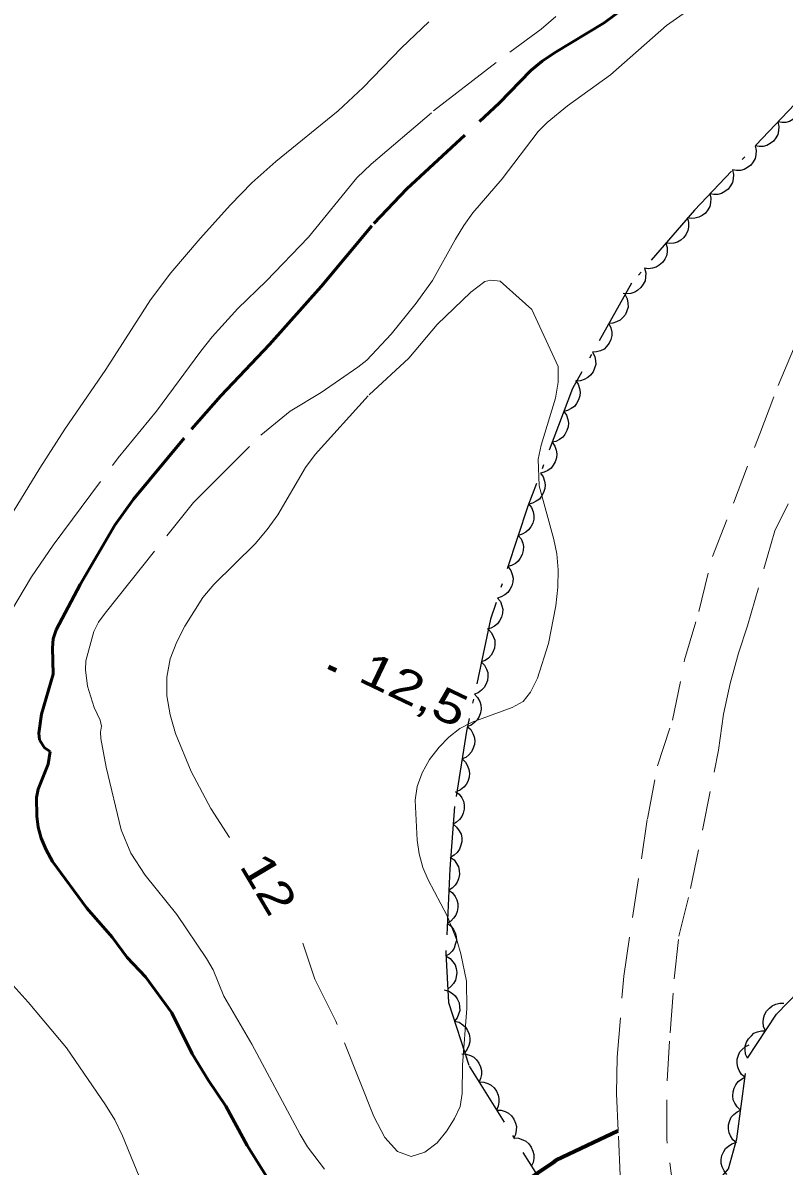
# Model space of a CAD drawing. Extents: x 355726 to 357533, y 5103782 to 5105258.
# Drawn here: x 355833.7 to 355868.2, y 5104430.3 to 5104482.3 of the extents above; entities that cross this region are included whole.
import ezdxf
from ezdxf.enums import TextEntityAlignment as Align

# ---------------------------------------------------------------- set-up
doc = ezdxf.new("R2010")
doc.units = 0
doc.header["$LTSCALE"] = 0.6
for name, pattern in [('DOT_DASHED', [7.7, 5, -1.2, 0.3, -1.2]), ('LONG_DASHED', [7.5, 6, -1.5]), ('MEDIUM_DASHED', [4.5, 3, -1.5])]:
    doc.linetypes.add(name, pattern=pattern)
for name, color, linetype, lineweight in [('1', 7, 'LONG_DASHED', 53), ('19', 7, 'Continuous', 13), ('2', 7, 'LONG_DASHED', 13), ('22', 7, 'Continuous', 13), ('3', 7, 'Continuous', 140), ('44', 7, 'Continuous', 25)]:
    doc.layers.add(name, color=color, linetype=linetype, lineweight=lineweight)

msp = doc.modelspace()

# ---------------------------------------------------------------- linework, layer by layer
at = {"layer": '1'}
msp.add_lwpolyline([(355834.9, 5104449.17), (355834.65, 5104449.33), (355834.42, 5104449.69), (355834.38, 5104450), (355834.5, 5104450.87), (355835.04, 5104452.68), (355835, 5104453.88), (355835.04, 5104454.29), (355835.17, 5104454.7), (355836.26, 5104456.76), (355837.84, 5104459.46), (355838.69, 5104460.63), (355841.33, 5104463.82), (355842.65, 5104465.33), (355844.87, 5104467.67), (355847.21, 5104470.3), (355849.6, 5104473.17), (355851.1, 5104474.74), (355855.3, 5104478.63), (355856.74, 5104480.12), (355857.26, 5104480.55), (355857.82, 5104480.93), (355860.08, 5104482.28), (355862.08, 5104483.79)], dxfattribs=at)
at = {"layer": '1', "linetype": 'Continuous'}
msp.add_lwpolyline([(355844.86, 5104429.63), (355843.85, 5104431.26), (355842.88, 5104433.05), (355842.09, 5104434.21), (355841.35, 5104435.42), (355840.43, 5104437.29), (355839.23, 5104438.93), (355838.4, 5104439.8), (355837.72, 5104440.72), (355836.57, 5104442.05), (355835.01, 5104444.17), (355834.72, 5104444.7), (355834.49, 5104445.22), (355834.35, 5104445.73), (355834.29, 5104446.22), (355834.28, 5104447.07), (355834.35, 5104447.45), (355834.81, 5104448.59), (355834.9, 5104449.17)], dxfattribs=at)
at = {"layer": '19', "linetype": 'MEDIUM_DASHED'}
for points in [[(355870.09, 5104408.75), (355868.05, 5104412.41), (355864.88, 5104417.65), (355864.08, 5104419.57), (355862.64, 5104423.33), (355861.99, 5104424.98), (355861.43, 5104426.97), (355860.8, 5104429.89), (355860.71, 5104431.93), (355860.63, 5104433.62), (355860.67, 5104435.27), (355860.96, 5104438.95), (355862.04, 5104446.11), (355862.5, 5104448.51), (355863.18, 5104450.59), (355863.73, 5104453.33), (355864.37, 5104455.53), (355864.99, 5104458.03), (355865.95, 5104460.45), (355867.14, 5104463.61), (355867.98, 5104465.8), (355869.15, 5104468.59)], [(355871.35, 5104411.24), (355868.21, 5104416.55), (355865.56, 5104421.49), (355863.97, 5104426.03), (355863.28, 5104428.68), (355862.92, 5104431.54), (355862.93, 5104434.2), (355863.07, 5104436.38), (355863.26, 5104438.83), (355863.47, 5104440.78), (355864, 5104442.94), (355865.27, 5104449.22), (355865.5, 5104450.86), (355865.8, 5104452.26), (355866.17, 5104453.63), (355866.58, 5104454.88), (355867.83, 5104459.2), (355868.43, 5104460.43)]]:
    msp.add_lwpolyline(points, dxfattribs=at)
at = {"layer": '2'}
for points in [[(355837.24, 5104450.32), (355837.17, 5104450.59), (355836.9, 5104451.17), (355836.59, 5104452.13), (355836.5, 5104452.88), (355836.52, 5104453.29), (355836.88, 5104454.62), (355837.1, 5104455.04), (355837.4, 5104455.45), (355841.41, 5104460.48), (355844.47, 5104463.55), (355845.8, 5104464.63), (355847.22, 5104465.49), (355848.88, 5104466.63), (355849.29, 5104466.95), (355850.4, 5104468.13), (355851.53, 5104469.54), (355852.27, 5104470.57), (355853.32, 5104472.46), (355853.69, 5104473.08), (355854.1, 5104473.65), (355855.44, 5104475.19), (355857.07, 5104477.34), (355857.49, 5104477.75), (355858.41, 5104478.51), (355860.36, 5104479.92), (355862.91, 5104482.17), (355864.11, 5104483.01)], [(355832.86, 5104455.09), (355834.05, 5104457.11), (355835.04, 5104458.55), (355837.99, 5104462.51), (355839.73, 5104464.63), (355841.74, 5104467.37), (355842.26, 5104468.01), (355843.43, 5104469.3), (355844.72, 5104470.55), (355846.64, 5104472.55), (355848.84, 5104475.24), (355849.48, 5104475.87), (355852.32, 5104478.28), (355855.79, 5104480.96), (355857.21, 5104482), (355857.87, 5104482.58)], [(355843.05, 5104445.25), (355842.2, 5104446.58), (355841.3, 5104448.26), (355840.59, 5104449.98), (355840.35, 5104450.83), (355840.2, 5104451.69), (355840.2, 5104452.55), (355840.35, 5104453.38), (355840.66, 5104454.15), (355841.02, 5104454.86), (355841.83, 5104456.16), (355842.34, 5104456.75), (355844.22, 5104458.61), (355844.76, 5104459.26), (355845.25, 5104459.93), (355846.5, 5104462.08), (355846.94, 5104462.66), (355849.4, 5104465.38), (355851.19, 5104467.05), (355852.48, 5104468.58), (355854.01, 5104470.05), (355854.65, 5104470.53), (355854.92, 5104470.59), (355855.35, 5104470.55), (355856.78, 5104469.25), (355857.98, 5104466.66), (355857.98, 5104465.96), (355857.86, 5104465.23), (355857.21, 5104463.09), (355857.07, 5104462.45), (355857.12, 5104461.24), (355857.78, 5104458.8), (355857.92, 5104458.15), (355857.98, 5104457.43), (355857.97, 5104456.63), (355857.87, 5104455.79), (355857.54, 5104454.07), (355857.04, 5104452.5), (355856.72, 5104451.87), (355856.4, 5104451.44), (355855.9, 5104451.16), (355854.08, 5104450.5), (355853.51, 5104450.21), (355853.02, 5104449.82), (355852.57, 5104449.36), (355852.14, 5104448.8), (355851.81, 5104448.2), (355851.57, 5104447.57), (355851.48, 5104446.95), (355851.58, 5104445.13), (355851.67, 5104444.51), (355851.83, 5104443.9), (355852.08, 5104443.33), (355852.94, 5104441.7), (355853.39, 5104440.55), (355853.56, 5104439.97), (355853.82, 5104438.73), (355853.83, 5104437.48), (355853.64, 5104434.91), (355853.62, 5104433.62), (355853.53, 5104433.03), (355853.28, 5104432.48), (355852.93, 5104431.93), (355852.48, 5104431.38), (355851.92, 5104430.96), (355851.3, 5104430.76), (355850.68, 5104430.99), (355850.11, 5104431.62), (355849.61, 5104432.58), (355847.88, 5104436.91), (355846.92, 5104438.82), (355846.38, 5104440.46)], [(355839.39, 5104428.76), (355838.19, 5104431.7), (355837.84, 5104432.42), (355837.42, 5104433.11), (355835.65, 5104435.69), (355833.9, 5104437.78), (355832.95, 5104438.84)]]:
    msp.add_lwpolyline(points, dxfattribs=at)
at = {"layer": '2', "linetype": 'Continuous'}
for points in [[(355833.06, 5104459.78), (355834.43, 5104462.04), (355835.56, 5104463.82), (355837.43, 5104466.53), (355839.46, 5104469.7), (355840.39, 5104470.92), (355841.72, 5104472.49), (355843.09, 5104474.01), (355844.06, 5104475.01), (355845.15, 5104475.98), (355847.98, 5104478.28), (355849.12, 5104479.34), (355850.87, 5104481.15), (355852.11, 5104482.33)], [(355847.36, 5104430.18), (355846.6, 5104431.2), (355846.26, 5104431.76), (355844.07, 5104435.87), (355842.79, 5104438.05), (355842.31, 5104439.24), (355842.01, 5104439.76), (355840.66, 5104441.75), (355839.21, 5104443.55), (355838.57, 5104444.54), (355838.13, 5104445.61), (355837.44, 5104448.46), (355837.21, 5104449.76), (355837.19, 5104450.04), (355837.24, 5104450.32)]]:
    msp.add_lwpolyline(points, dxfattribs=at)
at = {"layer": '22', "linetype": 'LONG_DASHED', "lineweight": 70}
msp.add_lwpolyline([(355838.96, 5104422.73), (355839, 5104422.75), (355839.51, 5104422.91), (355840.83, 5104423.51), (355841.6, 5104423.88), (355842.93, 5104424.41), (355844.07, 5104424.84), (355845.34, 5104425.26), (355846.48, 5104425.68), (355847.24, 5104425.99), (355848.13, 5104426.26), (355848.78, 5104426.41), (355850.11, 5104426.9), (355850.82, 5104427.2), (355852.09, 5104427.51), (355853.44, 5104427.79), (355854.06, 5104427.88), (355854.45, 5104428.04), (355855.26, 5104428.66), (355855.91, 5104429.2), (355857.13, 5104430.07), (355857.75, 5104430.48), (355857.89, 5104430.59), (355860.71, 5104431.93)], dxfattribs=at)
at = {"layer": '3'}
msp.add_line((355847.54, 5104453.02), (355847.9, 5104452.85), dxfattribs=at)
at = {"layer": '44', "linetype": 'DOT_DASHED'}
msp.add_lwpolyline([(355869.03, 5104478.9), (355864.17, 5104473.77), (355861.32, 5104470.45), (355858.63, 5104465.67), (355856.61, 5104460.32), (355854.91, 5104455.18), (355853.82, 5104450.09), (355853.27, 5104446.66), (355853.06, 5104443.83), (355852.88, 5104440), (355853, 5104437.76), (355853.94, 5104434.87), (355856.95, 5104430.03), (355858.64, 5104428.48), (355860.37, 5104427.7), (355862.61, 5104427.82), (355864.58, 5104428.87), (355865.72, 5104430.19), (355866.1, 5104431.56), (355866.58, 5104435.22), (355867.9, 5104437.23), (355870.74, 5104440.15)], dxfattribs=at)
at = {"layer": '44'}
for points in [[(355869, 5104478.87), (355869.04, 5104478.66), (355869.03, 5104478.46), (355868.99, 5104478.3), (355868.91, 5104478.15), (355868.8, 5104478), (355868.64, 5104477.89), (355868.5, 5104477.8), (355868.33, 5104477.76), (355868.15, 5104477.75), (355867.97, 5104477.78)], [(355867.97, 5104477.78), (355868.01, 5104477.57), (355868, 5104477.37), (355867.96, 5104477.21), (355867.88, 5104477.06), (355867.76, 5104476.91), (355867.61, 5104476.8), (355867.47, 5104476.71), (355867.3, 5104476.67), (355867.11, 5104476.66), (355866.94, 5104476.69)], [(355866.94, 5104476.69), (355866.98, 5104476.49), (355866.97, 5104476.28), (355866.93, 5104476.12), (355866.85, 5104475.97), (355866.73, 5104475.82), (355866.58, 5104475.71), (355866.44, 5104475.62), (355866.27, 5104475.58), (355866.08, 5104475.57), (355865.9, 5104475.6)], [(355865.9, 5104475.6), (355865.95, 5104475.4), (355865.93, 5104475.19), (355865.9, 5104475.03), (355865.82, 5104474.88), (355865.7, 5104474.73), (355865.55, 5104474.62), (355865.41, 5104474.53), (355865.24, 5104474.49), (355865.05, 5104474.48), (355864.87, 5104474.51)], [(355864.87, 5104474.51), (355864.92, 5104474.31), (355864.9, 5104474.11), (355864.87, 5104473.94), (355864.78, 5104473.79), (355864.67, 5104473.64), (355864.52, 5104473.53), (355864.38, 5104473.45), (355864.2, 5104473.41), (355864.02, 5104473.39), (355863.84, 5104473.42)], [(355863.86, 5104473.41), (355863.91, 5104473.21), (355863.91, 5104473), (355863.88, 5104472.84), (355863.8, 5104472.68), (355863.7, 5104472.53), (355863.55, 5104472.41), (355863.41, 5104472.32), (355863.24, 5104472.27), (355863.06, 5104472.25), (355862.88, 5104472.27)], [(355862.88, 5104472.27), (355862.94, 5104472.07), (355862.93, 5104471.86), (355862.9, 5104471.7), (355862.83, 5104471.54), (355862.72, 5104471.39), (355862.57, 5104471.27), (355862.44, 5104471.18), (355862.27, 5104471.13), (355862.08, 5104471.11), (355861.9, 5104471.13)], [(355861.9, 5104471.13), (355861.96, 5104470.93), (355861.95, 5104470.73), (355861.93, 5104470.56), (355861.85, 5104470.41), (355861.74, 5104470.26), (355861.6, 5104470.13), (355861.46, 5104470.04), (355861.29, 5104469.99), (355861.11, 5104469.97), (355860.93, 5104469.99)], [(355861.02, 5104469.93), (355861.12, 5104469.74), (355861.15, 5104469.54), (355861.16, 5104469.37), (355861.11, 5104469.2), (355861.04, 5104469.03), (355860.92, 5104468.89), (355860.8, 5104468.77), (355860.64, 5104468.69), (355860.47, 5104468.63), (355860.29, 5104468.62)], [(355860.29, 5104468.62), (355860.38, 5104468.43), (355860.42, 5104468.23), (355860.42, 5104468.07), (355860.38, 5104467.9), (355860.3, 5104467.73), (355860.18, 5104467.58), (355860.07, 5104467.46), (355859.91, 5104467.38), (355859.73, 5104467.33), (355859.55, 5104467.31)], [(355859.55, 5104467.31), (355859.65, 5104467.12), (355859.68, 5104466.92), (355859.69, 5104466.76), (355859.64, 5104466.59), (355859.57, 5104466.42), (355859.45, 5104466.27), (355859.33, 5104466.16), (355859.17, 5104466.08), (355859, 5104466.02), (355858.82, 5104466)], [(355858.77, 5104466.03), (355858.89, 5104465.86), (355858.95, 5104465.66), (355858.98, 5104465.5), (355858.96, 5104465.33), (355858.91, 5104465.15), (355858.82, 5104464.98), (355858.72, 5104464.85), (355858.58, 5104464.75), (355858.41, 5104464.67), (355858.24, 5104464.62)], [(355858.24, 5104464.62), (355858.36, 5104464.45), (355858.42, 5104464.26), (355858.45, 5104464.1), (355858.43, 5104463.92), (355858.38, 5104463.75), (355858.29, 5104463.58), (355858.19, 5104463.45), (355858.05, 5104463.35), (355857.88, 5104463.26), (355857.71, 5104463.22)], [(355857.71, 5104463.22), (355857.83, 5104463.05), (355857.89, 5104462.86), (355857.92, 5104462.7), (355857.9, 5104462.52), (355857.85, 5104462.34), (355857.76, 5104462.18), (355857.66, 5104462.05), (355857.52, 5104461.94), (355857.35, 5104461.86), (355857.18, 5104461.82)], [(355857.18, 5104461.82), (355857.3, 5104461.65), (355857.36, 5104461.45), (355857.39, 5104461.29), (355857.37, 5104461.12), (355857.32, 5104460.94), (355857.23, 5104460.77), (355857.13, 5104460.64), (355856.99, 5104460.54), (355856.82, 5104460.46), (355856.65, 5104460.41)], [(355856.64, 5104460.42), (355856.77, 5104460.25), (355856.84, 5104460.06), (355856.88, 5104459.9), (355856.87, 5104459.72), (355856.83, 5104459.54), (355856.74, 5104459.38), (355856.64, 5104459.24), (355856.51, 5104459.13), (355856.34, 5104459.04), (355856.17, 5104458.99)], [(355856.17, 5104458.99), (355856.3, 5104458.83), (355856.37, 5104458.64), (355856.41, 5104458.48), (355856.4, 5104458.3), (355856.35, 5104458.12), (355856.26, 5104457.95), (355856.17, 5104457.82), (355856.04, 5104457.71), (355855.87, 5104457.62), (355855.7, 5104457.57)], [(355855.7, 5104457.57), (355855.83, 5104457.4), (355855.9, 5104457.21), (355855.94, 5104457.05), (355855.93, 5104456.88), (355855.88, 5104456.7), (355855.79, 5104456.53), (355855.7, 5104456.39), (355855.56, 5104456.28), (355855.4, 5104456.19), (355855.23, 5104456.14)], [(355855.23, 5104456.14), (355855.36, 5104455.98), (355855.43, 5104455.79), (355855.47, 5104455.63), (355855.45, 5104455.45), (355855.41, 5104455.27), (355855.32, 5104455.1), (355855.23, 5104454.97), (355855.09, 5104454.86), (355854.93, 5104454.77), (355854.76, 5104454.72)], [(355854.81, 5104454.71), (355854.95, 5104454.56), (355855.05, 5104454.37), (355855.1, 5104454.22), (355855.11, 5104454.04), (355855.09, 5104453.86), (355855.01, 5104453.68), (355854.94, 5104453.54), (355854.81, 5104453.41), (355854.66, 5104453.31), (355854.49, 5104453.24)], [(355854.49, 5104453.24), (355854.64, 5104453.09), (355854.73, 5104452.91), (355854.79, 5104452.75), (355854.79, 5104452.58), (355854.77, 5104452.39), (355854.7, 5104452.21), (355854.62, 5104452.07), (355854.5, 5104451.95), (355854.35, 5104451.84), (355854.18, 5104451.77)], [(355854.18, 5104451.77), (355854.32, 5104451.62), (355854.42, 5104451.44), (355854.47, 5104451.28), (355854.48, 5104451.11), (355854.46, 5104450.93), (355854.39, 5104450.75), (355854.31, 5104450.6), (355854.18, 5104450.48), (355854.03, 5104450.37), (355853.87, 5104450.31)], [(355853.85, 5104450.31), (355854.01, 5104450.16), (355854.11, 5104449.99), (355854.17, 5104449.84), (355854.19, 5104449.66), (355854.18, 5104449.48), (355854.11, 5104449.29), (355854.05, 5104449.15), (355853.93, 5104449.02), (355853.78, 5104448.9), (355853.62, 5104448.83)], [(355853.62, 5104448.83), (355853.77, 5104448.68), (355853.87, 5104448.51), (355853.93, 5104448.35), (355853.95, 5104448.18), (355853.94, 5104448), (355853.88, 5104447.81), (355853.81, 5104447.67), (355853.69, 5104447.54), (355853.54, 5104447.42), (355853.38, 5104447.35)], [(355853.32, 5104447.35), (355853.49, 5104447.22), (355853.6, 5104447.06), (355853.68, 5104446.91), (355853.71, 5104446.74), (355853.71, 5104446.55), (355853.67, 5104446.37), (355853.61, 5104446.21), (355853.5, 5104446.07), (355853.37, 5104445.95), (355853.21, 5104445.86)], [(355853.21, 5104445.86), (355853.37, 5104445.73), (355853.49, 5104445.56), (355853.57, 5104445.41), (355853.6, 5104445.24), (355853.6, 5104445.06), (355853.55, 5104444.87), (355853.5, 5104444.72), (355853.39, 5104444.58), (355853.26, 5104444.45), (355853.1, 5104444.36)], [(355853.08, 5104444.36), (355853.25, 5104444.24), (355853.37, 5104444.07), (355853.45, 5104443.93), (355853.49, 5104443.76), (355853.5, 5104443.57), (355853.46, 5104443.38), (355853.4, 5104443.23), (355853.3, 5104443.09), (355853.17, 5104442.96), (355853.01, 5104442.86)], [(355853.01, 5104442.86), (355853.18, 5104442.74), (355853.3, 5104442.57), (355853.38, 5104442.43), (355853.42, 5104442.26), (355853.43, 5104442.07), (355853.39, 5104441.89), (355853.33, 5104441.73), (355853.23, 5104441.59), (355853.1, 5104441.46), (355852.94, 5104441.36)], [(355852.94, 5104441.36), (355853.11, 5104441.24), (355853.23, 5104441.08), (355853.31, 5104440.93), (355853.35, 5104440.76), (355853.36, 5104440.57), (355853.31, 5104440.39), (355853.26, 5104440.23), (355853.16, 5104440.09), (355853.03, 5104439.96), (355852.87, 5104439.87)], [(355852.89, 5104439.87), (355853.07, 5104439.76), (355853.2, 5104439.61), (355853.3, 5104439.47), (355853.35, 5104439.3), (355853.38, 5104439.12), (355853.35, 5104438.93), (355853.32, 5104438.77), (355853.23, 5104438.62), (355853.11, 5104438.48), (355852.97, 5104438.37)], [(355852.81, 5104438.34), (355853.01, 5104438.28), (355853.18, 5104438.17), (355853.31, 5104438.06), (355853.4, 5104437.92), (355853.48, 5104437.75), (355853.5, 5104437.56), (355853.51, 5104437.39), (355853.46, 5104437.22), (355853.39, 5104437.06), (355853.28, 5104436.91)], [(355867.4, 5104436.47), (355867.32, 5104436.67), (355867.3, 5104436.87), (355867.31, 5104437.03), (355867.36, 5104437.2), (355867.45, 5104437.36), (355867.58, 5104437.5), (355867.71, 5104437.61), (355867.87, 5104437.68), (355868.05, 5104437.72), (355868.23, 5104437.73)], [(355853.28, 5104436.91), (355853.48, 5104436.86), (355853.65, 5104436.74), (355853.77, 5104436.64), (355853.87, 5104436.49), (355853.94, 5104436.32), (355853.97, 5104436.13), (355853.97, 5104435.97), (355853.93, 5104435.8), (355853.85, 5104435.63), (355853.74, 5104435.49)], [(355866.58, 5104435.22), (355866.5, 5104435.41), (355866.48, 5104435.62), (355866.48, 5104435.78), (355866.54, 5104435.95), (355866.63, 5104436.11), (355866.76, 5104436.25), (355866.88, 5104436.36), (355867.04, 5104436.43), (355867.22, 5104436.47), (355867.4, 5104436.47)], [(355866.47, 5104434.36), (355866.31, 5104434.49), (355866.2, 5104434.67), (355866.14, 5104434.82), (355866.11, 5104434.99), (355866.12, 5104435.18), (355866.18, 5104435.36), (355866.24, 5104435.51), (355866.36, 5104435.64), (355866.5, 5104435.76), (355866.66, 5104435.84)], [(355853.6, 5104435.42), (355853.81, 5104435.41), (355854, 5104435.35), (355854.15, 5104435.27), (355854.27, 5104435.15), (355854.38, 5104435), (355854.46, 5104434.83), (355854.5, 5104434.67), (355854.5, 5104434.49), (355854.46, 5104434.31), (355854.39, 5104434.15)], [(355854.39, 5104434.15), (355854.6, 5104434.14), (355854.79, 5104434.07), (355854.94, 5104434), (355855.07, 5104433.88), (355855.18, 5104433.73), (355855.25, 5104433.55), (355855.29, 5104433.4), (355855.29, 5104433.22), (355855.25, 5104433.04), (355855.18, 5104432.87)], [(355866.27, 5104432.87), (355866.12, 5104433.01), (355866.01, 5104433.18), (355865.94, 5104433.33), (355865.92, 5104433.51), (355865.93, 5104433.69), (355865.98, 5104433.87), (355866.05, 5104434.02), (355866.16, 5104434.16), (355866.31, 5104434.27), (355866.47, 5104434.36)], [(355855.18, 5104432.87), (355855.39, 5104432.87), (355855.58, 5104432.8), (355855.73, 5104432.72), (355855.86, 5104432.6), (355855.97, 5104432.46), (355856.04, 5104432.28), (355856.09, 5104432.12), (355856.08, 5104431.95), (355856.05, 5104431.76), (355855.97, 5104431.6)], [(355866.08, 5104431.38), (355865.92, 5104431.52), (355865.81, 5104431.69), (355865.75, 5104431.84), (355865.72, 5104432.02), (355865.73, 5104432.2), (355865.79, 5104432.39), (355865.85, 5104432.54), (355865.97, 5104432.67), (355866.11, 5104432.79), (355866.27, 5104432.87)], [(355855.97, 5104431.6), (355856.18, 5104431.59), (355856.37, 5104431.52), (355856.52, 5104431.45), (355856.65, 5104431.33), (355856.76, 5104431.18), (355856.83, 5104431), (355856.88, 5104430.85), (355856.87, 5104430.67), (355856.84, 5104430.49), (355856.77, 5104430.33)], [(355865.65, 5104429.94), (355865.52, 5104430.1), (355865.43, 5104430.29), (355865.39, 5104430.44), (355865.39, 5104430.62), (355865.42, 5104430.8), (355865.51, 5104430.98), (355865.59, 5104431.12), (355865.72, 5104431.23), (355865.88, 5104431.33), (355866.05, 5104431.39)]]:
    msp.add_lwpolyline(points, dxfattribs=at)

# ---------------------------------------------------------------- texts
at = {"layer": '2', "width": 1.25}
msp.add_text('12', height=1.5, rotation=300.708, dxfattribs=at).set_placement((355844.183, 5104442.773), align=Align.CENTER)
at = {"layer": '3', "width": 1.3}
msp.add_text('12,5   ', height=1.5, rotation=334.423, dxfattribs=at).set_placement((355848.83, 5104452.4))

doc.saveas('drawing.dxf')
